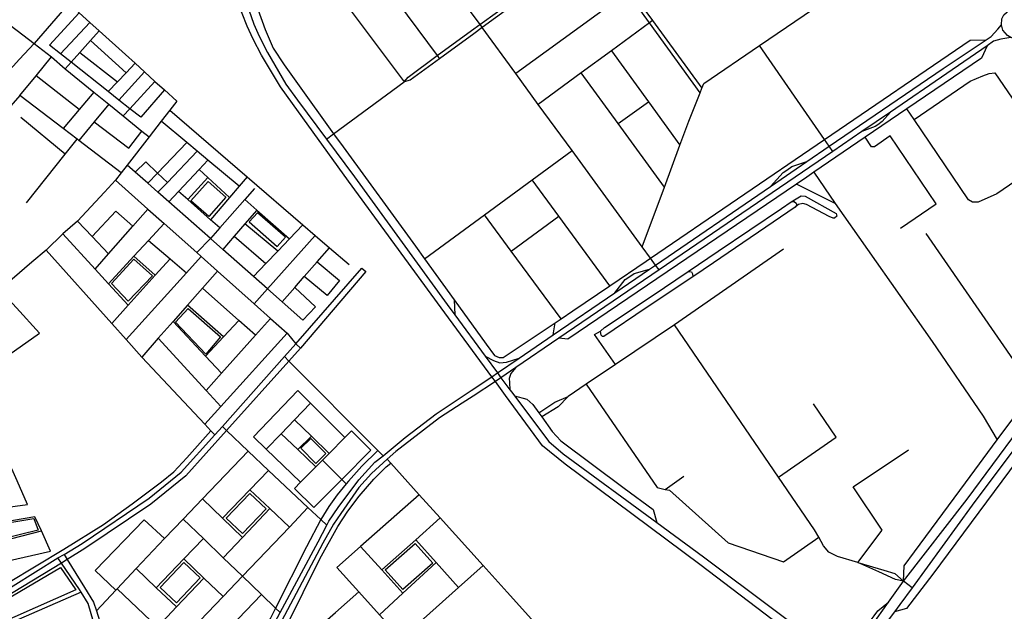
# Model space of a CAD drawing. Header units: millimetres. Extents: x 664923 to 767831, y 3118803 to 3207600.
# Tile 394 of 422: x 746594 to 748891, y 3148748 to 3150128. Entities that reach past the tile are written whole.
import ezdxf

# ---------------------------------------------------------------- set-up
doc = ezdxf.new("R2010")
doc.units = ezdxf.units.MM
for name, color, linetype in [('parks', 8, 'Continuous'), ('roads_2', 2, 'Continuous'), ('roads_3', 3, 'Continuous')]:
    doc.layers.add(name, color=color, linetype=linetype)

msp = doc.modelspace()

# ---------------------------------------------------------------- linework, layer by layer
at = {"layer": 'parks'}
for points in [[(747033.78, 3149750.5), (747075.26, 3149714.07), (747034.88, 3149668.58), (746993.4, 3149705.01), (747033.78, 3149750.5)], [(747129.57, 3149656.05), (747195, 3149599.02), (747213.88, 3149620.46), (747148.45, 3149677.49), (747129.57, 3149656.05)], [(746808.04, 3149512.26), (746860.35, 3149569.21), (746904.13, 3149530.03), (746847.17, 3149470.94), (746808.04, 3149512.26)], [(746986.69, 3149454.03), (747062.46, 3149388.33), (747027.99, 3149347.98), (746957.66, 3149422.39), (746986.69, 3149454.03)], [(747284.97, 3149092.55), (747249.6, 3149127.99), (747273.11, 3149151.2), (747308.47, 3149115.77), (747284.97, 3149092.55)], [(747113.82, 3148929.1), (747075.78, 3148965.02), (747131, 3149022.9), (747169.05, 3148986.98), (747113.82, 3148929.1)], [(746500.71, 3148943.59), (746626.79, 3148964.05), (746637.46, 3148937.47), (746506.84, 3148905.63), (746500.71, 3148943.59)], [(747487.81, 3148798.6), (747446.72, 3148844.87), (747516.63, 3148906.3), (747557.72, 3148860.03), (747487.81, 3148798.6)], [(746378.69, 3148679.71), (746484.33, 3148727.84), (746564.47, 3148775.91), (746689.48, 3148850.31), (746725.32, 3148797.64), (746391.93, 3148650.97), (746378.69, 3148679.71)], [(746921.72, 3148803.26), (746977.06, 3148861.5), (747014.93, 3148825.89), (746959.6, 3148767.65), (746921.72, 3148803.26)]]:
    msp.add_lwpolyline(points, close=True, dxfattribs=at)
at = {"layer": 'roads_2'}
for points in [[(747490.62, 3149982.43), (747499.87, 3149993.78), (747568.05, 3150043.92), (747647.5, 3150102.34), (747667.37, 3150116.68), (747832.17, 3150235.67), (747929.29, 3150305.79), (747935.58, 3150310.16), (747975.03, 3150338.81), (747984.1, 3150340.36)], [(747984.1, 3150340.36), (747979.03, 3150332.54), (747940.01, 3150304.08), (747933.8, 3150299.55), (747837.09, 3150229.03), (747672.87, 3150109.26), (747653.26, 3150094.95), (747573.53, 3150036.54), (747505.05, 3149986.38), (747490.62, 3149982.43)], [(748913.63, 3150084.21), (748910.35, 3150084.86), (748905.54, 3150086.41), (748898.01, 3150090.55), (748887.32, 3150102.95), (748883.57, 3150115.51), (748885.05, 3150129.8), (748889.42, 3150138.79), (748902.01, 3150150.16), (748919.43, 3150154.4), (748930.37, 3150152.5), (748939.92, 3150147.52), (748948.3, 3150138.8), (748953.41, 3150127.11), (748954.21, 3150122.05), (748953.59, 3150111.95), (748952.06, 3150106.71), (748945.29, 3150095.59), (748933.75, 3150087.08), (748924.15, 3150084.22), (748913.63, 3150084.21)], [(747695.36, 3149294.72), (747708.48, 3149303.77), (747759.09, 3149338.34), (747838.39, 3149392.51), (747982.45, 3149490.91), (748062.8, 3149545.81), (748077.02, 3149555.51), (748344.93, 3149738.54), (748430.28, 3149796.84), (748482.21, 3149832.33), (748747.52, 3150013.57), (748847.88, 3150080.62), (748859.63, 3150088.46), (748875.06, 3150105.24), (748883.57, 3150115.51)], [(748905.54, 3150086.41), (748882.79, 3150082.27), (748865.42, 3150077.19), (748850.64, 3150066.99), (748756.2, 3150001.83), (748624.78, 3149912.2), (748558.48, 3149866.98), (748490.4, 3149820.54), (748085.24, 3149544.24), (747851.66, 3149384.76), (747751.58, 3149316.48), (747716.63, 3149292.65), (747703.52, 3149283.57)], [(747309.29, 3149849.05), (747326.14, 3149861.46), (747490.62, 3149982.43)], [(746442.65, 3148727.57), (746526.4, 3148774.96), (746683.17, 3148872.26), (746698.15, 3148880.15), (746740.14, 3148905.86), (746896.07, 3149011.58), (746970.46, 3149072.47), (747049.16, 3149159.33), (747066.84, 3149179.18), (747211.81, 3149341.88), (747238.45, 3149371.79), (747391.87, 3149548.46)], [(747401.61, 3149540.56), (747248.81, 3149361.52), (747222.01, 3149331.64), (747076.68, 3149169.67), (746981.78, 3149063.9), (746900.3, 3148997.96), (746746.38, 3148894.66), (746704.84, 3148868.94), (746691.44, 3148860.24), (746530.7, 3148762.96), (746444.63, 3148714.11)], [(747391.87, 3149548.46), (747401.61, 3149540.56)], [(748482.16, 3148627.84), (748520.05, 3148626.82), (748567.6, 3148694.24), (748620.51, 3148769.21), (748655.5, 3148818.52), (748804.04, 3149009.43), (748923.9, 3149171.49), (748958.57, 3149219.26), (748988.01, 3149252.15), (749013.93, 3149275.3), (749164.73, 3149379.69), (749206.36, 3149409.16), (749325.58, 3149493.53)], [(749338.9, 3149473.43), (749209.28, 3149386.76), (749173.61, 3149362.91), (749125.28, 3149329.76), (749038.07, 3149269.95), (749023.98, 3149260.3), (748998.53, 3149236.7), (748967.82, 3149198.7), (748936.27, 3149156.54), (748815.46, 3148995.38), (748675.43, 3148802.94), (748647.02, 3148763.88), (748634.23, 3148746.81), (748535.66, 3148615.11), (748497.62, 3148617.97)], [(747680.04, 3149342.56), (747699.47, 3149332.5), (747713.89, 3149327.41), (747729.15, 3149328.7), (747759.09, 3149338.34)], [(747751.58, 3149316.48), (747739.56, 3149302.36), (747735.93, 3149291.13), (747736.14, 3149281.31), (747737.04, 3149264.8)], [(747647.19, 3149262.76), (747695.36, 3149294.72)], [(747703.52, 3149283.57), (747651.43, 3149249.91)], [(747621.03, 3149245.41), (747647.19, 3149262.76)], [(746907.45, 3148352.67), (746925.92, 3148346.3), (746942.17, 3148348.67), (746960.26, 3148360.54), (747008.55, 3148404.78), (747038.46, 3148453.25), (747046.97, 3148467.06), (747091.18, 3148550.49), (747154.32, 3148656.48), (747201.7, 3148745.07), (747290.01, 3148910.22), (747310.13, 3148948.87), (747314.9, 3148958.03), (747337.15, 3148989.73), (747385.44, 3149054.5), (747422.78, 3149095.39), (747441.63, 3149110.8), (747493.28, 3149153.03), (747565.53, 3149208.59), (747621.03, 3149245.41)], [(747626.28, 3149233.65), (747573.36, 3149199.46), (747471.46, 3149120.9), (747451.25, 3149102.53), (747414.41, 3149069.05), (747385.39, 3149036.35), (747342.95, 3148976.35), (747325.64, 3148951.5), (747301.11, 3148907.07), (747204.98, 3148724.75), (747166.46, 3148651.69), (747057.93, 3148462.55), (747054.39, 3148457.17), (747016.15, 3148398.86), (746966.28, 3148348.17), (746946.33, 3148328.15), (746937.55, 3148301.38)], [(747651.43, 3149249.91), (747626.28, 3149233.65)], [(746776.72, 3148340.73), (746781.18, 3148365.29), (746778.69, 3148418.94), (746775.06, 3148462.78), (746777.68, 3148532.4), (746781.8, 3148604.55), (746778.48, 3148661.9), (746766.57, 3148723.7), (746753.79, 3148766.5), (746737.83, 3148792.18), (746733.59, 3148799), (746691.44, 3148860.24), (746683.17, 3148872.26)], [(746698.15, 3148880.15), (746704.84, 3148868.94), (746745.35, 3148803.15), (746766.44, 3148768.97), (746773.06, 3148748.82), (746780.49, 3148726.21), (746793.31, 3148661.45), (746793.99, 3148648.16), (746796.19, 3148604.95), (746790.61, 3148532.95), (746788, 3148462.98), (746791.99, 3148418.82), (746798.3, 3148392.94), (746805.98, 3148382.96), (746816.67, 3148375.08), (746835.08, 3148372.71)]]:
    msp.add_lwpolyline(points, dxfattribs=at)
at = {"layer": 'roads_3'}
for points in [[(747248.41, 3150680.99), (747367.45, 3150520.65), (747371.79, 3150514.82), (747435.53, 3150428.96), (747525.84, 3150307.31), (747596.53, 3150212.09), (747667.37, 3150116.68), (747672.87, 3150109.26)], [(747196.23, 3150382.13), (747259.75, 3150294.9), (747348.87, 3150172.55), (747490.62, 3149982.43)], [(747337.78, 3150354.41), (747568.05, 3150043.92), (747573.53, 3150036.54)], [(748046.15, 3149597.81), (748097.65, 3149736.97), (748133.79, 3149834.67), (748154.67, 3149891.1), (748180.98, 3149957.15), (748185.15, 3149967.67), (748189.74, 3149979.2), (748319.53, 3150067.4), (748423.56, 3150138.11), (748626.13, 3150275.79), (748732.92, 3150345.46)], [(747935.58, 3150310.16), (747940.01, 3150304.08), (748018.2, 3150196.78), (748070.17, 3150125.46), (748185.15, 3149967.67)], [(748180.98, 3149957.15), (748063.18, 3150120.32), (748011.51, 3150191.9), (747933.8, 3150299.55), (747929.29, 3150305.79)], [(747088.2, 3150267.33), (747140.29, 3150117.36), (747152.75, 3150089.35), (747172.25, 3150050.77), (747214.78, 3149977.64), (747241.82, 3149939.93), (747309.29, 3149849.05), (747374.66, 3149761.01), (747591.25, 3149463.67), (747609.29, 3149439.06), (747680.04, 3149342.56), (747708.48, 3149303.77), (747716.63, 3149292.65), (747737.04, 3149264.8), (747741.55, 3149258.64), (747747.91, 3149250.2), (747828.11, 3149143.85), (747861.49, 3149115.36), (748079.85, 3148955.23), (748189.24, 3148875.02), (748520.05, 3148626.82)], [(747104.9, 3150275.47), (747166.9, 3150104.73), (747185.61, 3150061.06), (747210.99, 3150022.14), (747242.28, 3149978.54), (747326.14, 3149861.46)], [(748482.16, 3148627.84), (748180.35, 3148856.97), (747866.64, 3149090.68), (747813.22, 3149133.52), (747726.96, 3149251.54), (747703.52, 3149283.57), (747695.36, 3149294.72), (747577.39, 3149455.87), (747361.2, 3149751.43), (747230.47, 3149932.18), (747202.69, 3149970.94), (747158, 3150044.75), (747138.52, 3150081.9), (747124.57, 3150112.73), (747066.43, 3150261.37)], [(746628.74, 3150237.59), (746685.97, 3150185.97), (746708.71, 3150165.44), (746732.95, 3150143.57), (746757.58, 3150121.36), (746779.57, 3150101.51), (746840.55, 3150046.5), (746863.23, 3150025.88), (746884.81, 3150006.27), (746909.53, 3149983.79), (746931.51, 3149963.82), (746960.45, 3149937.51)], [(748018.2, 3150196.78), (748011.51, 3150191.9), (747751.27, 3150001.84)], [(746708.71, 3150165.44), (746627.58, 3150072.49), (746593.52, 3150035.21), (746557.12, 3149995.38), (746501, 3149933.98)], [(746544.75, 3150134.87), (746627.58, 3150072.49), (746668.64, 3150040.88), (746700.54, 3150013.11), (746767.14, 3149958.91), (746801.89, 3149930.63), (746835.65, 3149903.15), (746879.3, 3149867.62), (746895.77, 3149854.22)], [(746732.95, 3150143.57), (746663.87, 3150067.92)], [(746757.58, 3150121.36), (746689.47, 3150047.71)], [(748085.24, 3149544.24), (748077.02, 3149555.51), (748065.37, 3149571.39), (748046.15, 3149597.81), (747882.29, 3149822.33), (747803.72, 3149929.98), (747751.27, 3150001.84), (747672.87, 3150109.26)], [(748070.17, 3150125.46), (748063.18, 3150120.32), (747974.5, 3150055.25), (747903.93, 3150003.49), (747803.72, 3149929.98)], [(746779.57, 3150101.51), (746759.38, 3150078.88), (746734.63, 3150051.14), (746714.18, 3150028.21), (746700.54, 3150013.11)], [(748470.92, 3149848.59), (748811.11, 3150079.57), (748847.88, 3150080.62)], [(746876.57, 3149900.06), (746851.2, 3149920.07), (746825.57, 3149940.3), (746800.55, 3149960.04), (746714.18, 3150028.21), (746689.47, 3150047.71), (746663.87, 3150067.92)], [(746842.38, 3150003.97), (746759.38, 3150078.88)], [(748850.64, 3150066.99), (748837.24, 3150038.16), (748663.54, 3149919.79), (748565.95, 3149853.29), (748446.17, 3149771.66), (748430.09, 3149760.71), (748405.9, 3149744.3), (747872.21, 3149382.33), (747851.66, 3149384.76)], [(748490.4, 3149820.54), (748482.21, 3149832.33), (748470.92, 3149848.59), (748408.23, 3149938.84), (748319.53, 3150067.4)], [(746594.41, 3149950.72), (746632.43, 3149996.9), (746668.64, 3150040.88)], [(746734.63, 3150051.14), (746822.08, 3149982.66)], [(747974.5, 3150055.25), (748060.42, 3149936.27), (748133.79, 3149834.67)], [(746863.23, 3150025.88), (746842.38, 3150003.97), (746822.08, 3149982.66), (746800.55, 3149960.04)], [(746732.79, 3149917.91), (746632.43, 3149996.9)], [(746884.81, 3150006.27), (746825.57, 3149940.3)], [(748097.65, 3149736.97), (747989.67, 3149885.53), (747903.93, 3150003.49)], [(748680.32, 3149894.97), (748811.01, 3149984.2), (748840.54, 3149996.38), (748855.12, 3150002.07), (748868.44, 3150003.51), (749001.38, 3149809.63), (748873.09, 3149721.49), (748829.59, 3149701.9), (748816.44, 3149701.81), (748807.23, 3149707.4), (748680.32, 3149894.97), (748663.54, 3149919.79)], [(746909.53, 3149983.79), (746851.2, 3149920.07), (746835.65, 3149903.15)], [(746594.41, 3149950.72), (746540.12, 3149889.77), (746501.07, 3149845.93), (746401.27, 3149733.91)], [(746830.9, 3149770.69), (746732.13, 3149846.16), (746728.13, 3149849.23), (746695.86, 3149873.89), (746594.41, 3149950.72)], [(746767.14, 3149958.91), (746732.79, 3149917.91), (746695.86, 3149873.89)], [(746931.51, 3149963.82), (746876.57, 3149900.06)], [(746960.45, 3149937.51), (746944.07, 3149916.42), (746924.25, 3149890.91), (746895.77, 3149854.22), (746844.77, 3149788.57), (746830.9, 3149770.69), (746817.21, 3149753.08), (746792.06, 3149725.39), (746729.07, 3149657.76), (746694.75, 3149627.89), (746656.16, 3149590.18), (746622.17, 3149562.5), (746530.04, 3149482.67), (746521.26, 3149475.06), (746485.28, 3149452.21), (746454.12, 3149432.42), (746368.26, 3149377.86), (746308.12, 3149347.92), (746297.44, 3149342.61), (746264.49, 3149333.21), (746257.73, 3149331.27), (746104.5, 3149288.01), (746093.07, 3149286.03)], [(746801.89, 3149930.63), (746768.09, 3149889.7), (746732.13, 3149846.16)], [(747989.67, 3149885.53), (748060.42, 3149936.27)], [(746700.34, 3149814.35), (746596.48, 3149899.44)], [(746944.07, 3149916.42), (747124.72, 3149761.03), (747254.53, 3149649.36), (747283.62, 3149624.33), (747316.69, 3149595.89), (747362.61, 3149556.39)], [(748624.78, 3149912.2), (748605.72, 3149889.92), (748595.32, 3149882.71), (748589.7, 3149878.82), (748558.48, 3149866.98)], [(746768.09, 3149889.7), (746848.98, 3149828.33), (746879.3, 3149867.62)], [(747105.99, 3149739.03), (747033.24, 3149799.83), (747007.85, 3149821.04), (746983.58, 3149841.33), (746924.25, 3149890.91)], [(747326.14, 3149861.46), (747348.91, 3149831.49), (747516.86, 3149599.46), (747538.47, 3149569.64), (747607.48, 3149474.39), (747682.23, 3149371.23), (747701.36, 3149344.69), (747712.3, 3149339.72)], [(748648.52, 3149641.59), (748731.46, 3149697.91), (748624.16, 3149856.95), (748587.64, 3149831.27), (748580.93, 3149831.39), (748565.95, 3149853.29)], [(746609.67, 3149700.52), (746700.34, 3149814.35), (746728.13, 3149849.23)], [(746983.58, 3149841.33), (746915.51, 3149770.02), (746892.77, 3149746.23)], [(748065.37, 3149571.39), (748470.92, 3149848.59)], [(747007.85, 3149821.04), (746938.49, 3149748.12), (746916.66, 3149725.16)], [(747538.47, 3149569.64), (747678.34, 3149672.43), (747789.12, 3149753.85), (747882.29, 3149822.33)], [(747254.36, 3149427.23), (747206.14, 3149469.82), (747172.14, 3149499.81), (747139.44, 3149528.65), (747067.65, 3149591.91), (747039.37, 3149617.44), (746941.6, 3149703.16), (746916.66, 3149725.16), (746892.77, 3149746.23), (746863.53, 3149772.03), (746844.77, 3149788.57)], [(746863.53, 3149772.03), (746888.01, 3149796.25)], [(746888.01, 3149796.25), (746915.51, 3149770.02), (746938.49, 3149748.12)], [(746941.6, 3149703.16), (746964.44, 3149727.25), (747012.55, 3149778), (747033.24, 3149799.83)], [(748344.93, 3149738.54), (748374.55, 3149770.94), (748383.01, 3149776.79), (748395.15, 3149785.22), (748430.28, 3149796.84)], [(747032.7, 3149759.92), (746986.43, 3149708.23)], [(747012.55, 3149778), (747032.7, 3149759.92), (747083.74, 3149712.91)], [(747124.72, 3149761.03), (747105.99, 3149739.03), (747083.74, 3149712.91), (747039.43, 3149660.87)], [(748446.17, 3149771.66), (748496.35, 3149698.59), (748405.9, 3149744.3)], [(746817.21, 3149753.08), (746892.81, 3149685.8), (746930.76, 3149652.04), (747007.11, 3149584.61), (747017.11, 3149575.19), (747055.3, 3149541.22), (747140.96, 3149464.99), (747179.3, 3149430.88), (747217.74, 3149396.67), (747238.45, 3149371.79), (747248.81, 3149361.52)], [(747970.73, 3149507.24), (747851.25, 3149669.48), (747789.12, 3149753.85)], [(747061.16, 3149642.14), (747039.43, 3149660.87), (746986.43, 3149708.23), (746964.44, 3149727.25)], [(747141.95, 3149733.72), (747119.38, 3149708.13), (747061.16, 3149642.14), (747039.37, 3149617.44), (747007.11, 3149584.61)], [(748393.3, 3149702.68), (748417.03, 3149716.93), (748426.15, 3149715.97), (748498.39, 3149675.35), (748500.05, 3149669.8), (748494.55, 3149664.67), (748491.26, 3149664.6), (748481.69, 3149669.03), (748429.45, 3149696.79), (748420.9, 3149698.73), (748410.69, 3149696.78), (748403, 3149690.36)], [(747119.38, 3149708.13), (747147.34, 3149683.22), (747223.54, 3149616.86)], [(748069.35, 3149483.41), (748152.97, 3149540.3), (748222.96, 3149587.91), (748370.91, 3149687.5), (748393.3, 3149702.68), (748400.4, 3149703.64), (748405.26, 3149700.07), (748406.58, 3149695.87), (748403, 3149690.36), (748212.04, 3149560.59), (748163.8, 3149528.17), (748055.44, 3149455.36), (747956.85, 3149388.78), (747953.01, 3149388.97), (747950.62, 3149392.05), (747949.58, 3149395.84), (747948.92, 3149401.41), (747958.19, 3149409.49), (748069.35, 3149483.41)], [(748496.35, 3149698.59), (748721.94, 3149377.14), (748841.1, 3149203.18), (748874.18, 3149147.5)], [(746762.83, 3149622.37), (746818.66, 3149681.09), (746858.05, 3149646.17)], [(746770.1, 3149545.89), (746801.55, 3149581.74), (746858.05, 3149646.17), (746892.81, 3149685.8)], [(747147.34, 3149683.22), (747119.49, 3149651.3), (747094.53, 3149622.71), (747067.65, 3149591.91)], [(747856.82, 3149430.22), (747740.54, 3149588.01), (747678.34, 3149672.43)], [(747740.54, 3149588.01), (747851.25, 3149669.48)], [(746801.55, 3149581.74), (746762.83, 3149622.37), (746729.07, 3149657.76)], [(746801.03, 3149511.93), (746860.58, 3149576.25), (746894.22, 3149612.58), (746930.76, 3149652.04)], [(747195.88, 3149587.84), (747119.49, 3149651.3)], [(747139.44, 3149528.65), (747168.43, 3149559.04), (747195.88, 3149587.84), (747223.54, 3149616.86), (747254.53, 3149649.36)], [(746846.96, 3149461.5), (746801.03, 3149511.93), (746770.1, 3149545.89), (746694.75, 3149627.89)], [(747094.53, 3149622.71), (747168.43, 3149559.04)], [(747140.96, 3149464.99), (747172.14, 3149499.81), (747283.62, 3149624.33)], [(748707.62, 3149628.92), (748961.35, 3149261.35)], [(746894.22, 3149612.58), (746944.84, 3149569.7), (746983.01, 3149537.38)], [(746656.16, 3149590.18), (746808.73, 3149419.23), (746842.37, 3149381.54), (746878.66, 3149340.88), (747025.8, 3149184.43), (747040.06, 3149169.1), (747049.16, 3149159.33)], [(747017.11, 3149575.19), (746983.01, 3149537.38), (746842.37, 3149381.54)], [(746860.58, 3149576.25), (746910.34, 3149531.57)], [(747206.14, 3149469.82), (747235.51, 3149503.26), (747257.94, 3149528.91), (747287.62, 3149562.73), (747316.69, 3149595.89)], [(748375.86, 3149592.26), (748121.22, 3149415.81), (747983.72, 3149323.4), (747915.46, 3149277.52), (747873.17, 3149249.09)], [(746944.84, 3149569.7), (746910.34, 3149531.57), (746846.96, 3149461.5), (746808.73, 3149419.23)], [(747287.62, 3149562.73), (747340.08, 3149519.13), (747311.16, 3149484.69), (747257.94, 3149528.91)], [(747712.3, 3149339.72), (747722, 3149340.1), (747842.92, 3149420.92), (747856.82, 3149430.22), (747884.27, 3149448.58), (747970.73, 3149507.24), (748055.58, 3149564.81), (748065.37, 3149571.39)], [(747055.3, 3149541.22), (747020.6, 3149501.87), (746985.12, 3149461.62), (746952.07, 3149424.14), (746917.22, 3149384.6), (746878.66, 3149340.88)], [(747982.45, 3149490.91), (748006.41, 3149521.75), (748015.14, 3149527.51), (748027.2, 3149535.48), (748062.8, 3149545.81)], [(748152.97, 3149540.3), (748160.65, 3149539.23), (748163.2, 3149534.93), (748163.8, 3149528.17)], [(748675.43, 3148802.94), (748655.5, 3148818.52), (748657, 3148853.94), (748680.88, 3148886.97), (748799.96, 3149047.3), (748874.18, 3149147.5), (748924.66, 3149215.65), (748958.76, 3149258.89), (748961.35, 3149261.35), (748974.03, 3149273.37), (748976.21, 3149275.43), (749008.35, 3149301.7), (749136.3, 3149389.49), (749172.12, 3149414.07), (749307.17, 3149506.75)], [(746434.46, 3149401.95), (746454.49, 3149360.91), (746489.03, 3149290.14), (746640.37, 3149396.64), (746586.51, 3149455.78), (746558.01, 3149487.09)], [(747144.13, 3149391.64), (747105.52, 3149426.09), (747020.6, 3149501.87)], [(747235.51, 3149503.26), (747283.65, 3149458.2), (747254.36, 3149427.23)], [(747069.8, 3149387.91), (746985.12, 3149461.62)], [(747607.48, 3149474.39), (747609.29, 3149439.06)], [(749336.99, 3149447.41), (749193.61, 3149350.87), (749186.08, 3149345.8), (749088.72, 3149280.23), (749030.24, 3149240.84), (748994.68, 3149201.71), (748902.66, 3149075.65), (748723.61, 3148834.49), (748662.64, 3148754.8), (748634.23, 3148746.81)], [(746952.07, 3149424.14), (747027.77, 3149342.96), (747064.87, 3149303.18)], [(747105.52, 3149426.09), (747069.8, 3149387.91), (747027.77, 3149342.96)], [(747028.94, 3149263.08), (747064.87, 3149303.18), (747144.13, 3149391.64), (747179.3, 3149430.88)], [(747838.39, 3149392.51), (747842.92, 3149420.92)], [(748549.18, 3148861.39), (748501.24, 3148876.08), (748481.61, 3148885.73), (748469.13, 3148900.29), (748457.63, 3148920.48), (748447.67, 3148937.96), (748363.55, 3149061.09), (748121.22, 3149415.81)], [(747217.74, 3149396.67), (747063.61, 3149225.38), (747025.8, 3149184.43)], [(747983.72, 3149323.4), (747935, 3149393.32), (747948.92, 3149401.41)], [(746917.22, 3149384.6), (747028.94, 3149263.08), (747063.61, 3149225.38)], [(747441.63, 3149110.8), (747429.47, 3149123.04), (747222.01, 3149331.64), (747211.81, 3149341.88)], [(747915.46, 3149277.52), (748080.56, 3149036.53), (748099.74, 3149032.31), (748109.32, 3149030.2), (748246.54, 3148907.44)], [(747242.7, 3149262.95), (747139.37, 3149154.95)], [(747352.66, 3149153.14), (747272.68, 3149233), (747242.7, 3149262.95)], [(747272.68, 3149233), (747235.05, 3149194.1), (747204.05, 3149162.06), (747169.25, 3149126.1)], [(747747.91, 3149250.2), (747776.95, 3149242.27), (747790.73, 3149230.3), (747804.84, 3149210.66), (747811.51, 3149201.36), (747836.26, 3149166.89), (747856.42, 3149145.23), (748003.64, 3149035.17), (748071.82, 3148985.03), (748079.85, 3148955.23)], [(747804.84, 3149210.66), (747841.91, 3149235.53), (747873.17, 3149249.09)], [(747873.17, 3149249.09), (747849.8, 3149224.67), (747811.51, 3149201.36)], [(748363.55, 3149061.09), (748498.05, 3149153.64), (748445.33, 3149231.62)], [(747315.82, 3149115.92), (747274.31, 3149156.1), (747235.05, 3149194.1)], [(746224.43, 3148650.14), (746314.18, 3148682.53), (746328.45, 3148687.68), (746386.13, 3148712.94), (746392.16, 3148715.9), (746444.24, 3148741.58), (746458.69, 3148748.7), (746500.98, 3148773.44), (746523.02, 3148786.32), (746527.28, 3148788.81), (746568.31, 3148815.07), (746697.42, 3148892.81), (746789.27, 3148950.45), (746856.74, 3148998.23), (746924.51, 3149049.67), (746953.41, 3149073.56), (746983.86, 3149106.14), (747040.06, 3149169.1)], [(747066.84, 3149179.18), (747076.68, 3149169.67), (747127.02, 3149121.03), (747174.44, 3149076.44), (747266.48, 3148989.9), (747296.15, 3148962.02), (747310.13, 3148948.87)], [(747204.05, 3149162.06), (747242.51, 3149125.08), (747284.72, 3149084.52)], [(747280.5, 3148990.05), (747345.26, 3149055.46), (747413.19, 3149124.05), (747367.85, 3149168.47), (747352.66, 3149153.14), (747315.82, 3149115.92), (747300.27, 3149100.23), (747284.72, 3149084.52), (747249.3, 3149048.77), (747235.17, 3149034.49), (747280.5, 3148990.05)], [(747249.3, 3149048.77), (747169.25, 3149126.1), (747139.37, 3149154.95)], [(747242.51, 3149125.08), (747274.31, 3149156.1)], [(746773.06, 3148748.82), (746818.12, 3148796.98), (746821.4, 3148800.49), (746865.57, 3148847.7), (746931.82, 3148918.02), (746975.19, 3148963.12), (747020.72, 3149010.47), (747127.02, 3149121.03)], [(747429.47, 3149123.04), (747392.22, 3149086.65), (747361.05, 3149051.36), (747355.75, 3149045.04), (747334.26, 3149019.43), (747315.49, 3148992.3), (747296.15, 3148962.02), (747263.32, 3148897.89), (747190.75, 3148755.61), (747178.81, 3148732.18), (747079.45, 3148555.46), (747070.67, 3148539.81), (747032.92, 3148476.68), (747038.46, 3148453.25)], [(748549.18, 3148861.39), (748605.95, 3148937.23), (748538.24, 3149038.19), (748667.19, 3149124.63)], [(747063.47, 3148448.01), (747105.56, 3148520.25), (747186.66, 3148659.45), (747208.41, 3148696.76), (747216.57, 3148713.32), (747293.93, 3148870.25), (747336.11, 3148945.42), (747359.42, 3148981.83), (747385.78, 3149016.12), (747419.94, 3149056.29), (747449.15, 3149084.94), (747459.92, 3149093.05)], [(747300.27, 3149100.23), (747345.26, 3149055.46), (747355.75, 3149045.04)], [(747451.25, 3149102.53), (747459.92, 3149093.05), (747526.17, 3149019.7), (747575.01, 3148965.62), (747674.95, 3148854.97), (747731, 3148792.91), (747858.14, 3148651.92), (747875.22, 3148632.49), (747895.06, 3148609.92)], [(746612.51, 3148997.33), (746588.31, 3149051.96), (746575.77, 3149080.25)], [(747067.27, 3148965.28), (747131.11, 3149031.5), (747174.44, 3149076.44)], [(748099.74, 3149032.31), (748143.25, 3149063.25)], [(747131.11, 3149031.5), (747177.72, 3148987.31), (747223.03, 3148944.36)], [(747113.85, 3148920.05), (747067.27, 3148965.28), (747020.72, 3149010.47)], [(747526.17, 3149019.7), (747389.27, 3148898.89), (747333.98, 3148850.09)], [(746523.68, 3148984.62), (746583.48, 3148993.18), (746612.51, 3148997.33)], [(747266.48, 3148989.9), (747223.03, 3148944.36), (747113.73, 3148829.76), (747068.62, 3148782.48), (746960.13, 3148668.74)], [(747068.98, 3148872.83), (747113.85, 3148920.05), (747177.72, 3148987.31)], [(746666.06, 3148888.02), (746645.32, 3148935.88), (746629.56, 3148968.06), (746529.05, 3148950.81), (746496.78, 3148945.26)], [(746769.88, 3148843.29), (746884.19, 3148961.32)], [(746884.19, 3148961.32), (746931.82, 3148918.02)], [(747201.7, 3148745.07), (747190.75, 3148755.61), (747158.33, 3148786.82), (747113.73, 3148829.76), (747068.98, 3148872.83), (747022.43, 3148917.63), (746975.19, 3148963.12)], [(747438.45, 3148844.77), (747517.77, 3148914.96), (747575.01, 3148965.62)], [(746504.3, 3148899.71), (746551.65, 3148911.85), (746645.32, 3148935.88)], [(746912.73, 3148802.98), (746976.96, 3148870.17), (747022.43, 3148917.63)], [(747517.77, 3148914.96), (747565.13, 3148861.48), (747617.49, 3148803.49)], [(748246.54, 3148907.44), (748375.51, 3148863.62), (748457.63, 3148920.48)], [(746559.93, 3148863.74), (746666.06, 3148888.02)], [(747487.9, 3148790.34), (747438.45, 3148844.77), (747389.27, 3148898.89)], [(747068.62, 3148782.48), (747023.78, 3148825.38), (746976.96, 3148870.17)], [(746818.12, 3148796.98), (746769.88, 3148843.29)], [(746959.96, 3148758.2), (746912.73, 3148802.98), (746865.57, 3148847.7)], [(747333.98, 3148850.09), (747385.22, 3148792.94), (747433.11, 3148739.86), (747483.78, 3148683.7)], [(747350.61, 3148564.4), (747430.35, 3148635.82), (747483.78, 3148683.7), (747617.49, 3148803.49), (747674.95, 3148854.97)], [(747565.13, 3148861.48), (747487.9, 3148790.34), (747433.11, 3148739.86)], [(748549.18, 3148861.39), (748609.59, 3148843.66), (748635.06, 3148835.89), (748655.5, 3148818.52)], [(748655.5, 3148818.52), (748636.58, 3148822.31), (748598.18, 3148839.74), (748549.18, 3148861.39)], [(747023.78, 3148825.38), (746959.96, 3148758.2), (746915.38, 3148711.25)], [(746821.4, 3148800.49), (746883.75, 3148741.27), (746915.38, 3148711.25), (746960.13, 3148668.74), (747003.91, 3148627.19), (747036.5, 3148596.24), (747079.45, 3148555.46), (747091.18, 3148550.49)], [(746737.83, 3148792.18), (746388.88, 3148640.63), (746147.3, 3148534.22), (746080.8, 3148504.94), (746053.1, 3148492.72), (745969.39, 3148455.87), (745835.72, 3148396.99)], [(747003.91, 3148627.19), (747049.13, 3148673.93), (747158.33, 3148786.82)], [(747250.79, 3148675.31), (747331, 3148745.49), (747385.22, 3148792.94)], [(748567.6, 3148694.24), (748580.18, 3148728.12), (748586.86, 3148737.21), (748595.41, 3148748.84), (748620.51, 3148769.21)]]:
    msp.add_lwpolyline(points, dxfattribs=at)

doc.saveas('drawing.dxf')
